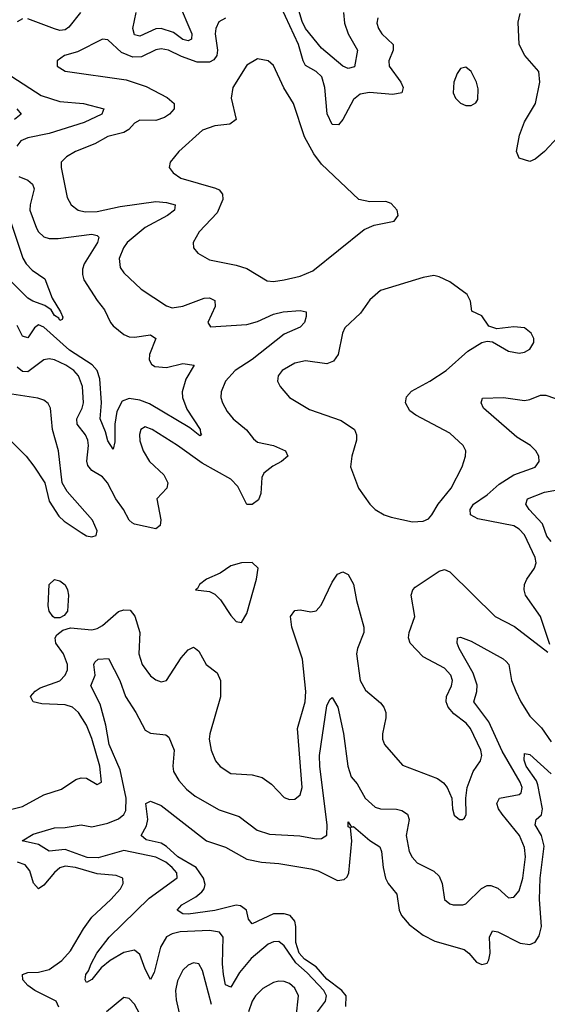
# Model space of a CAD drawing. Header units: inches. Extents: x 1843162 to 1959474, y 907081 to 1016326.
# Tile 291 of 656: x 1920540 to 1922515, y 914838 to 918523. Entities that reach past the tile are written whole.
import ezdxf

# ---------------------------------------------------------------- set-up
doc = ezdxf.new("R2010")
doc.units = ezdxf.units.IN
doc.header["$MEASUREMENT"] = 0
doc.layers.add('B9921', color=7, linetype='Continuous')

msp = doc.modelspace()

# ---------------------------------------------------------------- linework, layer by layer
at = {"layer": 'B9921', "color": 5}
for points, elevation in [([(1921133.2, 918590), (1921184.8, 918470), (1921182.8, 918450), (1921170, 918444.7), (1921150, 918449.6), (1921115.2, 918475.2), (1921070, 918490.8), (1921050, 918489), (1920990, 918462.3), (1920970, 918466.5), (1920963.6, 918490), (1920975.5, 918550)], 640), ([(1921880.2, 918530), (1921876.9, 918510), (1921882.7, 918490), (1921895.2, 918470), (1921937.8, 918430), (1921937.4, 918410), (1921921.6, 918370), (1921923, 918350), (1921966.5, 918290), (1921975.3, 918270), (1921970.5, 918249.5), (1921936.9, 918243.1), (1921848.8, 918251.2), (1921814.7, 918245.3), (1921790, 918225.3), (1921750, 918149.7), (1921733.1, 918130), (1921710, 918131.2), (1921690.6, 918170.6), (1921682, 918270), (1921671, 918310), (1921650, 918329.9), (1921610, 918351.7), (1921600.4, 918370), (1921583.8, 918430), (1921519, 918570)], 660), ([(1921751.6, 918550), (1921756.1, 918510), (1921769.7, 918470), (1921804, 918410), (1921792.8, 918347.2), (1921770, 918341), (1921750, 918349.3), (1921670, 918417.4), (1921610, 918490.4), (1921597.1, 918517.1), (1921581.6, 918570)], 640), ([(1921310, 918528.8), (1921284.8, 918515.2), (1921273.7, 918490), (1921272.1, 918470), (1921280.3, 918410), (1921278.3, 918390), (1921267.1, 918372.9), (1921250, 918364.1), (1921204.5, 918364.5), (1921145.6, 918385.6), (1921096.4, 918410), (1921070, 918414.2), (1921050, 918410.4), (1920995.7, 918384.3), (1920962.9, 918382.9), (1920920.5, 918400.5), (1920870, 918448.2), (1920850, 918451.2), (1920756.3, 918403.7), (1920707.3, 918390), (1920680.7, 918370), (1920680.7, 918350), (1920710.4, 918330.4), (1920938.3, 918298.3), (1921012.8, 918272.8), (1921091.7, 918231.7), (1921117.7, 918210), (1921118.4, 918190), (1921100.6, 918170), (1921082.1, 918157.9), (1921050, 918146.4), (1920990, 918147.8), (1920970, 918136.2), (1920947.8, 918112.2), (1920930, 918101), (1920870, 918086.6), (1920821.5, 918058.5), (1920748.7, 918030), (1920714.9, 918010), (1920695.6, 917990), (1920694.9, 917970), (1920717.8, 917857.8), (1920733.1, 917830), (1920759.3, 917810), (1920784.8, 917804.8), (1920830, 917805), (1920916.1, 917823.9), (1921050, 917843.1), (1921090, 917839.6), (1921121.7, 917830), (1921119.7, 917810), (1921092.8, 917790), (1921010, 917746.2), (1920942.5, 917690), (1920928.1, 917670), (1920912.6, 917630), (1920916.2, 917596.2), (1920930, 917575.6), (1920994.6, 917514.6), (1921090, 917453.1), (1921110, 917445.4), (1921150, 917450.8), (1921230, 917481.8), (1921250, 917481.9), (1921270, 917472.2), (1921271.8, 917450), (1921244.7, 917390), (1921254.2, 917374.2), (1921390, 917382.9), (1921430, 917393.7), (1921490, 917421.5), (1921526, 917430), (1921590, 917434.7), (1921612.4, 917430), (1921612.8, 917412.8), (1921605.5, 917390), (1921590, 917372.4), (1921530, 917346.1), (1921410, 917251.6), (1921346.4, 917210), (1921310.1, 917170), (1921293.5, 917130), (1921292.9, 917110), (1921298.8, 917090), (1921316.9, 917056.9), (1921339.1, 917030), (1921388.4, 916988.4), (1921414.7, 916954.7), (1921430, 916942.7), (1921490.1, 916930.1), (1921534.4, 916910), (1921543.1, 916890), (1921520.3, 916870), (1921487.1, 916852.9), (1921453.9, 916826.1), (1921445.8, 916810), (1921442.7, 916750), (1921433.6, 916726.4), (1921410.7, 916709.3), (1921390, 916708.9), (1921356.6, 916776.6), (1921330, 916804.2), (1921223, 916863), (1921130.7, 916930), (1921035.8, 916990), (1921010, 916999.1), (1920993, 916990), (1920988.5, 916971.5), (1920990, 916946.8), (1921002.4, 916910), (1921026.3, 916870), (1921079.8, 916819.8), (1921094.7, 916790), (1921090.1, 916769.9), (1921053.8, 916730), (1921068.2, 916651.8), (1921066, 916630), (1921050, 916618.2), (1920970, 916634.7), (1920960.6, 916640.6), (1920950, 916649.8), (1920928.4, 916690), (1920899.2, 916730), (1920868.2, 916790), (1920850, 916812.3), (1920810, 916836.7), (1920795.4, 916855.4), (1920791.2, 916871.2), (1920797.3, 916930), (1920795.1, 916950), (1920785.9, 916970), (1920754.4, 917010), (1920754.2, 917030), (1920774.2, 917070), (1920779.2, 917090), (1920774.4, 917150), (1920759.6, 917190), (1920742.5, 917210), (1920712.7, 917230), (1920670, 917250.9), (1920650, 917254.7), (1920630, 917249.9), (1920570, 917205.1), (1920550, 917207.1), (1920530, 917223.1)], 660), ([(1920550, 918527), (1920530, 918515.9)], 640), ([(1920766.9, 918550), (1920723.9, 918496.1), (1920710, 918485.3), (1920690, 918483.3), (1920670, 918488.7), (1920570, 918526.5)], 640), ([(1922555.3, 918084.7), (1922504.9, 918030), (1922470, 918000.9), (1922450, 917993.1), (1922410, 918005.1), (1922399.8, 918030), (1922410.8, 918090.8), (1922430, 918141.6), (1922471.3, 918210), (1922487.2, 918290), (1922482.8, 918330), (1922430.8, 918390), (1922409.8, 918430), (1922406, 918514), (1922413.6, 918546.4)], 660), ([(1920510.5, 918310.5), (1920620.1, 918240.1), (1920690, 918217.9), (1920779.1, 918210), (1920854.4, 918190), (1920847.7, 918170), (1920780.7, 918139.3), (1920650, 918097.6), (1920570, 918081.8), (1920544.1, 918070), (1920529.7, 918050.3)], 640), ([(1920529.2, 918190), (1920545.2, 918170), (1920520.2, 918150)], 620), ([(1920537, 917937), (1920570, 917923.3), (1920588, 917908), (1920593.6, 917890), (1920578.4, 917830), (1920578.2, 917810), (1920602.6, 917742.6), (1920610, 917729.3), (1920630, 917710.9), (1920650, 917705.1), (1920684.3, 917704.3), (1920810, 917720.7), (1920830, 917716), (1920836, 917710), (1920831.2, 917690), (1920781.6, 917610), (1920774.5, 917590), (1920774.3, 917570), (1920780.5, 917550), (1920830, 917472.4), (1920857.8, 917437.8), (1920879.3, 917390), (1920890, 917377.2), (1920930, 917345.5), (1920950, 917337), (1920970, 917335.6), (1921030, 917344.4), (1921050, 917330.4), (1921026.3, 917270), (1921024.7, 917250), (1921033.6, 917233.6), (1921045.6, 917225.6), (1921090, 917222.1), (1921150, 917236.8), (1921192.4, 917230), (1921161.7, 917178.3), (1921147.6, 917130), (1921149.6, 917109.6), (1921165.6, 917065.6), (1921215.9, 916990), (1921216.1, 916976.1), (1921220.7, 916970), (1921214.4, 916965.6), (1921176.2, 916996.2), (1921025.8, 917085.8), (1920990, 917099.9), (1920950, 917105.7), (1920923.8, 917096.2), (1920903.3, 917056.7), (1920895.9, 917010), (1920896.1, 916943.9), (1920890, 916916.2), (1920870, 916947), (1920861.5, 916981.5), (1920841.5, 917030), (1920845.9, 917090), (1920839.5, 917179.5), (1920829.9, 917210), (1920811.3, 917231.3), (1920726.8, 917286.8), (1920630, 917372.5), (1920610, 917381.9), (1920595.2, 917370), (1920570, 917332.8), (1920550, 917339.3), (1920530, 917379.4)], 640), ([(1920506.2, 917766.2), (1920551.3, 917631.3), (1920564.1, 917610), (1920586.5, 917586.5), (1920633.5, 917553.5), (1920661.5, 917481.5), (1920692.7, 917430), (1920701.3, 917410), (1920699.2, 917400.8), (1920690, 917397.6), (1920685.9, 917405.9), (1920670, 917416.3), (1920658.1, 917438.1), (1920634.2, 917454.2), (1920589.5, 917469.5), (1920570, 917481.5), (1920510, 917540.5)], 620), ([(1920484, 916970), (1920563.6, 916890), (1920593, 916853), (1920634.4, 916790), (1920650, 916722), (1920685.8, 916665.8), (1920706.6, 916646.6), (1920770, 916604.2), (1920790, 916592), (1920810, 916587.4), (1920826.6, 916593.4), (1920829.6, 916610), (1920812.4, 916650), (1920717.3, 916757.3), (1920699.1, 916790), (1920684.5, 916910), (1920662.9, 916990), (1920655.1, 917070), (1920647, 917087), (1920630, 917099.2), (1920607.5, 917107.5), (1920510, 917121.4)], 680), ([(1922524.7, 916184.7), (1922490, 916289.5), (1922433.7, 916370), (1922428, 916390), (1922429.3, 916410), (1922437.8, 916430), (1922466.5, 916470), (1922473.1, 916490), (1922469.9, 916510), (1922430, 916594.8), (1922410, 916616.7), (1922390, 916629.3), (1922255.5, 916655.5), (1922227.2, 916670), (1922226.4, 916690), (1922239.2, 916710), (1922290, 916745.5), (1922334.9, 916785.1), (1922390, 916819.8), (1922470, 916848.5), (1922484.8, 916870), (1922483.7, 916890), (1922472, 916910), (1922452.2, 916930), (1922400.6, 916960.6), (1922276.2, 917070), (1922267.8, 917090), (1922272.9, 917107.1), (1922351.2, 917108.8), (1922430, 917098.7), (1922450, 917101.4), (1922490, 917117.8), (1922510, 917117.8), (1922570, 917096.5)], 660), ([(1922529.9, 916570), (1922513.5, 916590), (1922496.6, 916636.6), (1922447.6, 916690), (1922434.7, 916710), (1922441.2, 916730), (1922504.6, 916755.4), (1922566.9, 916766.9)], 640), ([(1920494.9, 915565.1), (1920550, 915578.6), (1920630, 915621.7), (1920696, 915644), (1920750, 915680.2), (1920770, 915686.2), (1920790, 915684.5), (1920830, 915660.4), (1920846, 915670), (1920839.2, 915730), (1920810, 915833.5), (1920790, 915882.4), (1920759.9, 915930), (1920738, 915950), (1920710, 915959.5), (1920622.7, 915962.7), (1920589.9, 915969.9), (1920579.7, 915990), (1920597.3, 916010), (1920616.7, 916023.3), (1920690, 916049.2), (1920710, 916070.2), (1920718.3, 916090), (1920718.4, 916110), (1920703.3, 916150), (1920675.4, 916190), (1920672.5, 916210), (1920679.2, 916220.8), (1920701, 916239), (1920730, 916247.2), (1920810, 916239.4), (1920830, 916244.8), (1920850, 916256.3), (1920910, 916308), (1920930, 916315.2), (1920953.4, 916313.4), (1920971.4, 916291.4), (1920989.1, 916230), (1920985.9, 916150), (1920998.5, 916110), (1921030, 916068.1), (1921050, 916052.3), (1921070, 916045), (1921090, 916050.2), (1921144.7, 916135.3), (1921170, 916165.2), (1921190, 916174.9), (1921198.4, 916170), (1921210, 916160.3), (1921237.6, 916110), (1921278.5, 916078.5), (1921291.3, 916050), (1921291.5, 915988.5), (1921251.6, 915850), (1921249.4, 915830), (1921256.8, 915790), (1921272.9, 915750), (1921290, 915727.7), (1921330, 915702.7), (1921410, 915696.6), (1921447.7, 915687.7), (1921482.1, 915662.1), (1921530, 915611.7), (1921550, 915604.2), (1921570, 915606.4), (1921590, 915622), (1921597.5, 915650), (1921580.2, 915870), (1921609.1, 915970), (1921611.2, 916008.8), (1921598.7, 916130), (1921558.3, 916250), (1921554, 916290), (1921570, 916312.4), (1921590, 916314.3), (1921630, 916306.8), (1921650, 916310.3), (1921667.9, 916332.1), (1921710, 916418), (1921730, 916448.7), (1921750, 916457.1), (1921770, 916446.4), (1921790, 916410.5), (1921800.5, 916350), (1921827.8, 916250), (1921828.5, 916230), (1921803.9, 916170), (1921800.2, 916150), (1921814.7, 916050), (1921834, 916014), (1921890, 915966), (1921903.2, 915950), (1921910.2, 915930), (1921911.1, 915910), (1921897.6, 915850), (1921898, 915830), (1921905.5, 915810), (1921973.1, 915733.1), (1922103.6, 915683.6), (1922126.6, 915666.6), (1922140.7, 915650), (1922157, 915610), (1922159.5, 915570), (1922166.3, 915546.3), (1922186, 915530), (1922198, 915530), (1922205.6, 915534.4), (1922211.5, 915548.5), (1922209.6, 915610), (1922215.2, 915650), (1922237.3, 915710), (1922264.3, 915750), (1922269.3, 915770), (1922266.7, 915790), (1922226.9, 915870), (1922211, 915890), (1922164.8, 915924.8), (1922144, 915950), (1922136.6, 915970), (1922137.5, 915990), (1922156.3, 916030), (1922160.5, 916050), (1922154.4, 916070), (1922130, 916095.8), (1922050, 916138.8), (1922001.7, 916190), (1921995, 916210), (1921997.5, 916230), (1922018.5, 916290), (1922005.9, 916370), (1922011.5, 916390), (1922020.8, 916399.2), (1922110, 916459.3), (1922130, 916465.2), (1922150, 916457.3), (1922320.3, 916290), (1922392.2, 916252.2), (1922516.4, 916156.4)], 660), ([(1921654.4, 914810), (1921684.5, 914850), (1921688, 914870), (1921677.8, 914890), (1921616.3, 914956.3), (1921573.4, 914993.4), (1921530, 915057.2), (1921510, 915072.7), (1921490, 915072.5), (1921470, 915063.6), (1921406.2, 915010), (1921362.6, 914957.4), (1921330, 914902.7), (1921310, 914911.5), (1921303, 914950), (1921299.4, 914990), (1921301.1, 915090), (1921288.2, 915108.2), (1921250, 915114.9), (1921140.5, 915110), (1921110, 915102.2), (1921090, 915090.4), (1921067.5, 915052.5), (1921042.6, 914957.5), (1921030, 914931.5), (1921010, 914969.7), (1920990, 915024.7), (1920970, 915040.4), (1920930, 915032.1), (1920878.3, 915001.7), (1920844.9, 914975.1), (1920810, 914931.1), (1920790, 914919.5), (1920784.8, 914930), (1920787.2, 914950), (1920797, 914963), (1920806.9, 914990), (1920829, 915030), (1920874.5, 915090), (1921024.9, 915235.1), (1921129, 915311), (1921128.5, 915330), (1921110.4, 915350), (1921086.9, 915370), (1921050, 915388.4), (1920930, 915414.3), (1920833.5, 915386.5), (1920792.9, 915387.1), (1920710, 915417.5), (1920650, 915411.8), (1920610, 915436), (1920549.6, 915450), (1920590, 915475.3), (1920670, 915498.4), (1920710, 915499.5), (1920769.4, 915509.4), (1920810, 915502.6), (1920870, 915515.7), (1920910, 915532.4), (1920930, 915548.4), (1920937, 915563), (1920938.1, 915610), (1920915.9, 915715.9), (1920874.8, 915810), (1920862.6, 915882.6), (1920841.2, 915961.2), (1920806, 916030), (1920822.4, 916070), (1920817.2, 916110), (1920820.6, 916119.4), (1920833.2, 916130), (1920871.9, 916131.9), (1920914.6, 916050), (1920936.1, 915990), (1920974.7, 915930), (1921010, 915863.8), (1921030, 915852.7), (1921087.1, 915847.1), (1921098, 915838), (1921118.3, 915790), (1921113.1, 915730), (1921115.6, 915710), (1921135.4, 915675.4), (1921163.9, 915643.9), (1921197.3, 915617.3), (1921286, 915566), (1921361.5, 915541.5), (1921428.8, 915490), (1921474.6, 915474.6), (1921588.2, 915468.2), (1921650, 915457.8), (1921670, 915459.3), (1921689, 915471), (1921690.7, 915509.3), (1921663.2, 915730), (1921661.8, 915770), (1921690, 915954.8), (1921701.2, 915978.8), (1921710, 915986.7), (1921731.4, 915950), (1921752, 915852), (1921768.6, 915730), (1921780.2, 915690), (1921803.2, 915663.2), (1921833.2, 915610), (1921870, 915576.2), (1921890, 915569.5), (1921950, 915569.1), (1921970, 915563.6), (1921992, 915550), (1921997.3, 915530), (1921986.3, 915470), (1921998.2, 915410), (1922008.6, 915388.6), (1922028.2, 915368.2), (1922090, 915337.1), (1922110, 915318), (1922121.1, 915290), (1922130.3, 915230), (1922150, 915214), (1922162.8, 915210), (1922199.3, 915210), (1922210, 915213.8), (1922268.1, 915271.9), (1922290, 915282.5), (1922303.2, 915283.2), (1922330, 915272.6), (1922370, 915237.3), (1922390, 915239), (1922410, 915262.6), (1922423.4, 915310), (1922433.1, 915390), (1922430, 915424.5), (1922410.8, 915470), (1922346.3, 915550), (1922332.5, 915570), (1922326.3, 915590), (1922335.8, 915610), (1922410, 915623.5), (1922416.8, 915630), (1922420.4, 915650), (1922413.4, 915670), (1922345.7, 915785.7), (1922295.8, 915895.8), (1922239.5, 915970), (1922251.2, 916008.8), (1922252.5, 916032.5), (1922237, 916077), (1922185, 916170), (1922177.7, 916190), (1922179, 916210), (1922190, 916212.8), (1922230, 916198), (1922350, 916130.9), (1922360.9, 916120.9), (1922370.9, 916110), (1922381.5, 916050), (1922396.9, 916010), (1922415.4, 915970), (1922450, 915917), (1922493.5, 915873.5), (1922530, 915820.6)], 640), ([(1921760.4, 914830), (1921762.2, 914870), (1921746.2, 914890), (1921690, 914931.9), (1921650, 914978.1), (1921606.6, 915006.6), (1921586.4, 915030), (1921573, 915070), (1921574, 915130), (1921570, 915149.8), (1921552.8, 915170), (1921530, 915176.8), (1921490, 915176.9), (1921410, 915139.3), (1921396.9, 915156.9), (1921388.6, 915190), (1921366.9, 915206.9), (1921350, 915208.7), (1921270, 915188.7), (1921170, 915175.9), (1921150, 915177.4), (1921129.7, 915190), (1921147.4, 915210), (1921199.5, 915240.5), (1921221.3, 915258.7), (1921229.9, 915270), (1921233.7, 915286.3), (1921228.4, 915310), (1921200.9, 915350), (1921132.3, 915390), (1921090, 915429), (1921070, 915441.4), (1921013.4, 915453.4), (1920994.5, 915470), (1921014.2, 915505.8), (1921019.2, 915530), (1921012.3, 915590), (1921030, 915598.9), (1921070, 915582.5), (1921239.3, 915450), (1921310, 915426.2), (1921390, 915381.7), (1921445.5, 915370), (1921510, 915364.6), (1921630, 915345.6), (1921657.4, 915337.4), (1921730, 915301.6), (1921754.6, 915305.4), (1921765.2, 915314.8), (1921772.2, 915330), (1921782.6, 915450), (1921778.6, 915498.6), (1921770, 915502.9), (1921770, 915520.7), (1921781.7, 915501.7), (1921790, 915504), (1921850, 915451.3), (1921887.7, 915427.7), (1921894.1, 915410), (1921900.1, 915350), (1921909.1, 915310), (1921919.2, 915290), (1921951.8, 915250), (1921960.2, 915190), (1921968.7, 915170), (1921997.4, 915137.4), (1922050, 915096.6), (1922094.2, 915074.2), (1922203.2, 915043.2), (1922221.2, 915030), (1922250, 914996.1), (1922270, 914986.7), (1922290, 914992), (1922295.9, 915004.1), (1922300.7, 915030), (1922298, 915090), (1922310, 915113.7), (1922330, 915109.5), (1922413.4, 915066.6), (1922450, 915061.5), (1922469.2, 915070.8), (1922485, 915095), (1922492.8, 915130), (1922485.5, 915230), (1922487.9, 915310), (1922503.3, 915430), (1922493.2, 915470), (1922469.9, 915510.1), (1922473.5, 915530), (1922492.7, 915547.3), (1922496.9, 915570), (1922479.1, 915659.1), (1922474.1, 915674.1), (1922436.2, 915730), (1922427.9, 915752.1), (1922430, 915777), (1922450, 915772.8), (1922530, 915701.4)], 620), ([(1920686.9, 914826.9), (1920676.3, 914850), (1920596.5, 914890), (1920570, 914908.3), (1920551.5, 914930), (1920549.8, 914950), (1920570, 914957.5), (1920610, 914958.6), (1920650, 914968.1), (1920698, 915002), (1920730, 915038.8), (1920778.8, 915121.2), (1920810, 915164.5), (1920881.6, 915230), (1920917.4, 915270), (1920927.3, 915290), (1920925.6, 915310), (1920900.5, 915320.5), (1920830, 915326.1), (1920748.2, 915350), (1920710, 915355.1), (1920690, 915349.3), (1920670, 915332.1), (1920630, 915283.7), (1920610, 915270.8), (1920591.9, 915291.9), (1920577.4, 915337.4), (1920560.1, 915360.1), (1920532, 915370)], 660), ([(1921257.8, 914837.8), (1921224.2, 914964.2), (1921210, 914989.7), (1921190, 914993.1), (1921170, 914984.7), (1921150, 914966.6), (1921130, 914926.6), (1921123.7, 914890), (1921125.6, 914854.4), (1921149.5, 914750)], 660), ([(1921574.7, 914790), (1921583.4, 914870), (1921570, 914898.7), (1921550, 914915.7), (1921530, 914924.1), (1921510, 914925), (1921490, 914919.3), (1921450, 914896.8), (1921422.7, 914870), (1921409.5, 914850), (1921396.9, 914810)], 660), ([(1921070, 914652.2), (1920970, 914838.5), (1920950, 914860.4), (1920930, 914864), (1920864.2, 914810)], 660)]:
    msp.add_lwpolyline(points, dxfattribs=dict(at, elevation=elevation))
for points, elevation in [([(1921430, 918376.9), (1921390, 918352.8), (1921337.7, 918270), (1921331.4, 918230), (1921350, 918149.6), (1921327, 918133), (1921270, 918126.6), (1921223.7, 918110), (1921135.8, 918030), (1921103, 917990), (1921099.1, 917970), (1921114.9, 917950), (1921143.1, 917930), (1921272.9, 917892.9), (1921286.4, 917886.4), (1921299, 917870), (1921299.8, 917850), (1921279.4, 917800.6), (1921211.7, 917730), (1921188.7, 917690), (1921190.4, 917670), (1921206.7, 917650), (1921250, 917624.4), (1921350, 917605), (1921390, 917592.3), (1921466.6, 917546.6), (1921490, 917543.2), (1921530, 917549.3), (1921590, 917563.2), (1921637.2, 917582.9), (1921830, 917738.4), (1921866.2, 917753.8), (1921942, 917770), (1921957.2, 917790), (1921953.2, 917810), (1921930, 917836), (1921910, 917842.7), (1921850, 917841.3), (1921810, 917851.1), (1921670, 917982.2), (1921641.2, 918021.2), (1921605.6, 918085.6), (1921564.5, 918210), (1921528.6, 918268.6), (1921490, 918352), (1921469.7, 918369.6)], 680), ([(1922210, 918346), (1922190, 918341.2), (1922178, 918322), (1922165.5, 918290), (1922163, 918250), (1922170.7, 918230), (1922190, 918210.7), (1922210, 918202), (1922230, 918202), (1922247.2, 918212.8), (1922254.7, 918225.3), (1922255.6, 918264.4), (1922249.6, 918290), (1922230, 918329.3)], 680), ([(1922090, 917565.6), (1922050, 917558.7), (1921890, 917509.7), (1921850, 917475.1), (1921815.1, 917424.9), (1921756.5, 917370), (1921748, 917350), (1921731.8, 917270), (1921714.3, 917245.7), (1921690, 917235.8), (1921610, 917246.2), (1921570, 917237.7), (1921522.7, 917210), (1921507.9, 917190), (1921505.2, 917170), (1921514.6, 917150), (1921550, 917108.9), (1921624.8, 917064.8), (1921742.9, 917022.9), (1921793, 916990), (1921801.3, 916970), (1921800.9, 916950), (1921783.1, 916890), (1921778.7, 916850), (1921808.4, 916770), (1921850.4, 916710), (1921870, 916690.4), (1921903.8, 916670), (1921930, 916661.2), (1922010, 916643.9), (1922050, 916646.7), (1922070, 916655.5), (1922083.1, 916670), (1922106.6, 916710), (1922155, 916770), (1922196.1, 916850), (1922208.4, 916890), (1922209.7, 916910), (1922199.6, 916930), (1922150, 916976), (1922022.8, 917042.8), (1921999.8, 917059.8), (1921983.9, 917090), (1921988.4, 917111.6), (1922006.7, 917133.3), (1922075.1, 917170), (1922136.4, 917210), (1922217, 917283), (1922270, 917315.5), (1922290, 917320.5), (1922310, 917317.3), (1922370, 917283.1), (1922410, 917275.3), (1922430, 917279.5), (1922449.3, 917290), (1922464.8, 917315.2), (1922465.1, 917330), (1922454, 917350), (1922429.7, 917369.7), (1922390, 917374.3), (1922326.6, 917366.6), (1922296.6, 917376.6), (1922270, 917414.5), (1922232.3, 917432.3), (1922227.3, 917470), (1922215.2, 917495.2), (1922150, 917542.4), (1922110, 917561.6)], 680), ([(1921410, 916491.5), (1921370, 916491), (1921330, 916479.2), (1921290, 916452.4), (1921239.3, 916430), (1921213, 916410), (1921205.8, 916394.2), (1921198, 916390), (1921250, 916383.6), (1921270, 916373.4), (1921291.7, 916351.7), (1921330, 916293), (1921350, 916270.7), (1921370, 916266.8), (1921390, 916301), (1921426.3, 916430), (1921432.3, 916470)], 680), ([(1920690, 916284.3), (1920670, 916285), (1920663.7, 916290), (1920650.5, 916310), (1920646.9, 916330), (1920649.8, 916410.1), (1920670, 916427.6), (1920690, 916423.2), (1920710, 916407.8), (1920719.2, 916390), (1920722.5, 916370), (1920718.4, 916310), (1920706.3, 916293.7)], 660)]:
    msp.add_lwpolyline(points, close=True, dxfattribs=dict(at, elevation=elevation))

doc.saveas('drawing.dxf')
